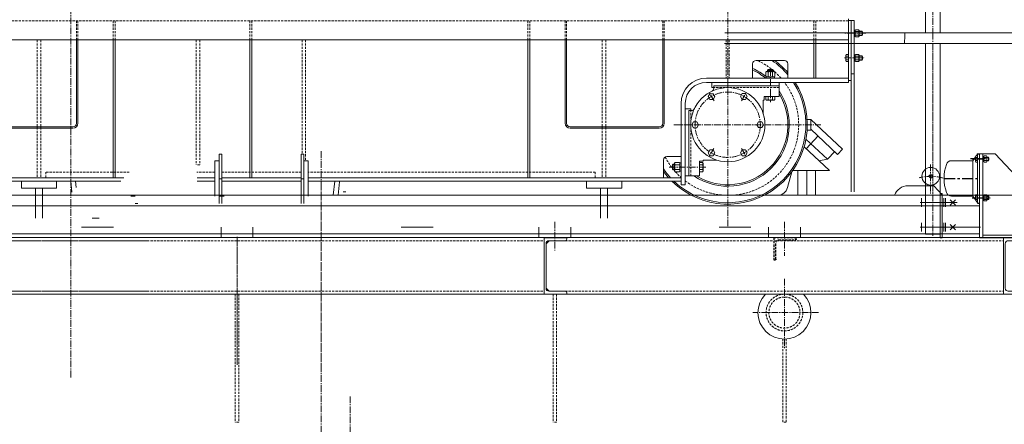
# Model space of a CAD drawing. Header units: millimetres. Extents: x 452087 to 582075, y 10891 to 81641.
# Tile 304 of 311: x 558216 to 561004, y 64774 to 65920. Entities that reach past the tile are written whole.
import ezdxf

# ---------------------------------------------------------------- set-up
doc = ezdxf.new("R2010")
doc.units = ezdxf.units.MM
for name, pattern in [('CENTER', [50.8, 31.75, -6.35, 6.35, -6.35]), ('CENTER2', [28.575, 19.05, -3.175, 3.175, -3.175]), ('HIDDEN', [9.525, 6.35, -3.175])]:
    doc.linetypes.add(name, pattern=pattern)
doc.layers.get('Defpoints').update_dxf_attribs({"color": 8})
for name, color, linetype in [('Bord', 1, 'Continuous'), ('Cen', 5, 'CENTER'), ('Hide', 2, 'HIDDEN'), ('Textb', 6, 'Continuous'), ('ОЗиМ Оси', 4, 'CENTER2'), ('ОЗИМ_Выноски', 2, 'Continuous')]:
    doc.layers.add(name, color=color, linetype=linetype)
for name, color, linetype, lineweight in [('DIM', 7, 'Continuous', 25), ('ОЗиМ Металл тонкий', 221, 'Continuous', 15), ('ОЗиМ Размеры', 2, 'Continuous', 35)]:
    doc.layers.add(name, color=color, linetype=linetype, lineweight=lineweight)
doc.styles.add('RomanS', font='romans.shx', dxfattribs={"width": 0.7})
doc.dimstyles.new('M200', dxfattribs={"dimscale": 200, "dimtxt": 3, "dimasz": 2, "dimexe": 1.25, "dimexo": 0.625, "dimtad": 3, "dimtoh": 1, "dimdec": 0, "dimtxsty": 'RomanS', "dimblk": 'ARCHTICK', "dimblk1": 'OBLIQUE', "dimblk2": 'ARCHTICK', "dimcen": 3, "dimclrt": 2, "dimaunit": 1, "dimadec": 4, "dimazin": 0, "dimtfac": 1, "dimtdec": 0, "dimtmove": 0, "dimatfit": 3, "dimfxl": 1, "dimtfill": 1, "dimarcsym": 0})

# ---------------------------------------------------------------- blocks, each defined once
blk = doc.blocks.new('16P')
for p, q in [((0, 160), (64, 160)), ((0, 160), (0, 0)), ((5, 16.9), (5, 143.1)), ((59, 151.6), (13.5, 151.6)), ((64, 160), (64, 156.6)), ((0, 0), (64, 0)), ((59, 8.4), (13.5, 8.4)), ((64, 0), (64, 3.4))]:
    blk.add_line(p, q)
for centre, radius, start, end in [((13.5, 143.1), 8.5, 90, 180), ((59, 156.6), 5, 270, 0), ((13.5, 16.9), 8.5, 180, 270), ((59, 3.4), 5, 0, 90)]:
    blk.add_arc(centre, radius, start, end)
blk = doc.blocks.new('kop[op')
at = {"layer": 'Bord', "ltscale": 0.02015}
for p, q in [((120.9, 59.2), (126.2, 59.2)), ((120.9, 50.8), (126.2, 50.8)), ((120.9, -50.8), (126.2, -50.8)), ((120.9, -59.2), (126.2, -59.2))]:
    blk.add_line(p, q, dxfattribs=at)
at = {"layer": 'Cen', "ltscale": 0.02015}
for p, q in [((119.6, 55), (74.8, 55)), ((85.4, -55), (130.2, -55))]:
    blk.add_line(p, q, dxfattribs=at)
at = {"layer": 'Cen'}
for p, q in [((79.1, 55), (115, 55)), ((0, 0), (100, 0)), ((79.1, -55), (115, -55)), ((79.1, -55), (115, -55))]:
    blk.add_line(p, q, dxfattribs=at)
at = {"layer": 'Textb'}
for p, q in [((95, 70), (100, 70)), ((95, -70), (100, -70))]:
    blk.add_line(p, q, dxfattribs=at)
at = {"layer": 'ОЗиМ Металл тонкий'}
for p, q in [((81, 50), (88.6, 61.2)), ((95, -70), (95, 70)), ((95, 70), (100, 70)), ((95, 70), (100, 70)), ((100, -70), (100, 70)), ((100, 69.7), (100, -168)), ((100, 69.7), (110, 69.7)), ((110, 69.7), (110, -168)), ((110, 69.7), (145, 69.7)), ((339.7, -141), (145, 69.7)), ((81, 50), (20.7, 50)), ((81, -50), (81, 50)), ((81, -50), (20.7, -50)), ((81, -50), (88.6, -61.2)), ((95, -70), (100, -70)), ((110, -161), (339.7, -161)), ((339.7, -168), (339.7, -141)), ((100, -168), (110, -168)), ((110, -168), (339.7, -168))]:
    blk.add_line(p, q, dxfattribs=at)
at = {"layer": 'ОЗиМ Металл тонкий', "ltscale": 0.02015}
for p, q in [((89.6, 63.8), (88.6, 62.1)), ((88.6, 62.1), (88.6, 47.9)), ((89.6, 59.4), (88.6, 61.1)), ((95, 63.8), (89.6, 63.8)), ((95, 59.4), (89.6, 59.4)), ((95, 46.2), (95, 63.8)), ((112.5, 62.6), (110, 62.6)), ((110, 62.6), (110, 47.4)), ((110, 55), (112.5, 55.9)), ((113.4, 63.8), (112.5, 62.2)), ((112.5, 47.4), (112.5, 62.6)), ((112.5, 47.8), (112.5, 62.2)), ((112.5, 61), (113.4, 59.4)), ((120, 63.8), (113.4, 63.8)), ((113.4, 59.4), (120, 59.4)), ((120.9, 62.2), (120, 63.8)), ((120, 59.4), (120.9, 61)), ((120.9, 47.8), (120.9, 62.2)), ((120.9, 60), (125.4, 60)), ((125.4, 60), (125.4, 50)), ((125.4, 60), (127, 58.4)), ((127, 58.4), (127, 51.6)), ((89.6, 50.6), (88.6, 48.9)), ((88.6, 47.9), (89.6, 46.2)), ((95, 50.6), (89.6, 50.6)), ((89.6, 46.2), (95, 46.2)), ((110, 54.1), (112.5, 55)), ((110, 47.4), (112.5, 47.4)), ((112.5, 49), (113.4, 50.6)), ((112.5, 47.8), (113.4, 46.2)), ((113.4, 50.6), (120, 50.6)), ((113.4, 46.2), (120, 46.2)), ((120, 50.6), (120.9, 49)), ((120, 46.2), (120.9, 47.8)), ((125.4, 50), (120.9, 50)), ((127, 51.6), (125.4, 50)), ((88.6, -47.9), (89.6, -46.2)), ((88.6, -62.1), (88.6, -47.9)), ((89.6, -50.6), (88.6, -48.9)), ((89.6, -46.2), (95, -46.2)), ((95, -50.6), (89.6, -50.6)), ((95, -46.2), (95, -63.8)), ((110, -62.6), (110, -47.4)), ((110, -47.4), (112.5, -47.4)), ((110, -54.1), (112.5, -55)), ((110, -55), (112.5, -55.9)), ((112.5, -47.8), (113.4, -46.2)), ((112.5, -47.4), (112.5, -62.6)), ((112.5, -47.8), (112.5, -62.2)), ((112.5, -49), (113.4, -50.6)), ((113.4, -46.2), (120, -46.2)), ((113.4, -50.6), (120, -50.6)), ((120, -46.2), (120.9, -47.8)), ((120, -50.6), (120.9, -49)), ((120.9, -47.8), (120.9, -62.2)), ((125.4, -50), (120.9, -50)), ((125.4, -60), (125.4, -50)), ((127, -51.6), (125.4, -50)), ((127, -58.4), (127, -51.6)), ((89.6, -59.4), (88.6, -61.1)), ((89.6, -63.8), (88.6, -62.1)), ((95, -59.4), (89.6, -59.4)), ((95, -63.8), (89.6, -63.8)), ((112.5, -62.6), (110, -62.6)), ((112.5, -61), (113.4, -59.4)), ((113.4, -63.8), (112.5, -62.2)), ((113.4, -59.4), (120, -59.4)), ((120, -63.8), (113.4, -63.8)), ((120, -59.4), (120.9, -61)), ((120.9, -62.2), (120, -63.8)), ((120.9, -60), (125.4, -60)), ((125.4, -60), (127, -58.4))]:
    blk.add_line(p, q, dxfattribs=at)
for centre, radius, start, end in [((99.1, 55), 10.5, 155.1271, 204.8829), ((123.4, 55), 10.9, 156.2914, 203.7186), ((110, 55), 10.9, 336.2914, 23.7186), ((99.1, -55), 10.5, 155.1171, 204.8729), ((123.4, -55), 10.9, 156.2814, 203.7086), ((110, -55), 10.9, 336.2814, 23.7086)]:
    blk.add_arc(centre, radius, start, end, dxfattribs=at)
at = {"layer": 'ОЗиМ Металл тонкий'}
for centre, radius, start, end in [((70.1, 83.8), 28.5, 315.3584, 330.9657), ((70.1, 83.8), 28.5, 315.3584, 330.9657), ((125, 0), 125, 161.447, 198.553), ((20.7, 35), 15, 90, 161.447), ((20.7, -35), 15, 198.553, 270), ((70.1, -83.8), 28.5, 29.0343, 44.6416)]:
    blk.add_arc(centre, radius, start, end, dxfattribs=at)
blk = doc.blocks.new('63x63x6')
for p, q in [((0, 0), (0, 63)), ((0, 63), (3.7, 63)), ((6, 60.7), (6, 13)), ((63, 0), (0, 0)), ((13, 6), (60.7, 6)), ((63, 3.7), (63, 0))]:
    blk.add_line(p, q)
for centre, radius, start, end in [((3.7, 60.7), 2.3, 0, 90), ((13, 13), 7, 180, 270), ((60.7, 3.7), 2.3, 0, 90)]:
    blk.add_arc(centre, radius, start, end)
blk = doc.blocks.new('Кран козловой 2')
at = {"layer": 'DIM', "color": 7, "lineweight": 0}
blk.add_open_spline([(443485.1, 243328.7), (443485.2, 243318.7), (443484.8, 243308.7), (443484.1, 243298.7)], degree=3, dxfattribs=at)
at = {"layer": 'Hide', "color": 7, "lineweight": 0}
for p, q in [((443325.6, 243362.7), (440391.6, 243362.7)), ((441139.6, 243362.7), (441139.6, 243308.7)), ((441143.6, 243362.7), (441143.6, 243308.7)), ((441243.6, 243362.7), (441243.6, 243308.7)), ((441249.6, 243362.7), (441249.6, 243308.7)), ((441630.6, 243362.7), (441630.6, 243308.7)), ((441636.6, 243362.7), (441636.6, 243308.7)), ((442417.6, 243362.7), (442417.6, 243308.7)), ((442423.6, 243362.7), (442423.6, 243308.7)), ((442523.6, 243362.7), (442523.6, 243308.7)), ((442527.6, 243362.7), (442527.6, 243308.7)), ((442799.6, 243362.7), (442799.6, 243308.7)), ((442803.6, 243362.7), (442803.6, 243308.7)), ((443227.6, 243308.7), (443227.6, 243362.7)), ((443233.6, 243308.7), (443233.6, 243362.7)), ((441028.6, 243308.7), (441028.6, 242918.7)), ((441038.6, 243308.7), (441038.6, 242918.7)), ((441478.6, 243308.7), (441478.6, 242954.7)), ((441488.6, 243308.7), (441488.6, 242954.7)), ((441778.6, 243308.7), (441778.6, 242985.7)), ((441788.6, 243308.7), (441788.6, 242966.7)), ((442628.6, 243308.7), (442628.6, 242918.7)), ((442638.6, 243308.7), (442638.6, 242918.7)), ((442979.6, 243308.7), (442979.6, 243200.7)), ((442987.6, 243308.7), (442987.6, 243200.7)), ((443129, 243173.7), (442944, 243173.7)), ((442879, 242923.7), (442879, 243108.7)), ((441488.6, 242954.7), (441478.6, 242954.7)), ((441288.9, 242934.7), (441052.6, 242934.7)), ((441052.6, 242918.7), (441052.6, 242934.7)), ((441531.6, 242934.7), (441480.3, 242934.7)), ((441775.6, 242934.7), (441551.6, 242934.7)), ((442608.6, 242934.7), (441795.6, 242934.7)), ((442608.6, 242934.7), (442608.6, 242918.7)), ((440718.3, 242740.3), (441344.3, 242740.3)), ((440844.3, 242740.3), (442464.3, 242740.3)), ((442523.3, 242740.3), (443764.3, 242740.3)), ((440718.3, 242597.1), (441344.3, 242597.1)), ((440844.3, 242597.1), (442464.3, 242597.1)), ((441589.3, 242588.7), (441589.3, 242226.7)), ((441599.3, 242588.7), (441599.3, 242226.7)), ((442489.3, 242588.7), (442489.3, 242226.7)), ((442499.3, 242588.7), (442499.3, 242226.7)), ((442523.3, 242597.1), (443764.3, 242597.1)), ((443139.3, 242461.9), (443139.3, 242226.7)), ((443149.3, 242461.9), (443149.3, 242226.7)), ((441599.3, 242226.7), (441589.3, 242226.7)), ((442499.3, 242226.7), (442489.3, 242226.7)), ((443149.3, 242226.7), (443139.3, 242226.7))]:
    blk.add_line(p, q, dxfattribs=at)
for radius in [52, 44]:
    blk.add_circle((443144.3, 242536.7), radius, dxfattribs=at)
for start, end in [(41.2999, 65.5054), (232.7961, 36.8699), (207.1734, 218.3114), (221.7207, 228.3443)]:
    blk.add_arc((442984.6, 243068.7), 200, start, end, dxfattribs=at)
at = {"layer": 'ОЗиМ Металл тонкий', "lineweight": 0}
for p, q in [((443543.3, 243756.7), (443543.3, 243328.7)), ((443585.3, 243756.7), (443585.3, 243328.7)), ((443325.6, 243188.7), (443325.6, 243368.7)), ((443341.6, 243363.7), (443325.6, 243363.7)), ((443333.6, 243363.7), (443333.6, 242878.7)), ((443341.6, 243363.7), (443341.6, 242878.7)), ((442975.1, 243328.7), (445584.3, 243328.7)), ((443344.6, 243336.8), (443341.6, 243336.8)), ((443341.6, 243327.7), (443344.6, 243328.8)), ((443341.6, 243326.6), (443344.6, 243327.7)), ((443345.7, 243337.7), (443344.6, 243335.8)), ((443344.6, 243318.6), (443344.6, 243336.8)), ((443344.6, 243319.6), (443344.6, 243335.8)), ((443344.6, 243334.5), (443345.7, 243332.7)), ((443354.4, 243337.7), (443345.7, 243337.7)), ((443345.7, 243332.7), (443354.4, 243332.7)), ((443355.4, 243335.8), (443354.4, 243337.7)), ((443354.4, 243332.7), (443355.4, 243334.5)), ((443355.4, 243319.6), (443355.4, 243335.8)), ((443355.4, 243333.7), (443364, 243333.7)), ((443355.4, 243332.8), (443365, 243332.8)), ((443364, 243333.7), (443365.6, 243332.1)), ((443364, 243333.7), (443364, 243321.7)), ((443365.6, 243332.1), (443365.6, 243323.3)), ((443325.6, 243308.7), (440391.6, 243308.7)), ((441139.6, 243308.7), (441139.6, 243072.7)), ((441143.6, 243308.7), (441143.6, 243072.7)), ((441243.6, 243308.7), (441243.6, 242918.7)), ((441249.6, 243308.7), (441249.6, 242918.7)), ((441630.6, 243308.7), (441630.6, 242918.7)), ((441636.6, 243308.7), (441636.6, 242918.7)), ((442417.6, 243308.7), (442417.6, 242918.7)), ((442423.6, 243308.7), (442423.6, 242918.7)), ((442523.6, 243308.7), (442523.6, 243072.7)), ((442527.6, 243308.7), (442527.6, 243072.7)), ((442799.6, 243308.7), (442799.6, 243072.7)), ((442803.6, 243308.7), (442803.6, 243072.7)), ((445584.3, 243298.7), (442974.1, 243298.7)), ((443227.6, 243200.7), (443227.6, 243308.7)), ((443233.6, 243200.7), (443233.6, 243308.7)), ((443341.6, 243318.6), (443344.6, 243318.6)), ((443344.6, 243320.9), (443345.7, 243322.7)), ((443344.6, 243319.6), (443345.7, 243317.8)), ((443345.7, 243322.7), (443354.4, 243322.7)), ((443345.7, 243317.8), (443354.4, 243317.8)), ((443354.4, 243322.7), (443355.4, 243320.9)), ((443354.4, 243317.8), (443355.4, 243319.6)), ((443355.4, 243322.7), (443365, 243322.7)), ((443364, 243321.7), (443355.4, 243321.7)), ((443365.6, 243323.3), (443364, 243321.7)), ((443543.3, 243298.7), (443543.3, 242758.7)), ((443585.3, 243298.7), (443585.3, 242748.7)), ((443064, 243250.7), (443144, 243250.7)), ((443319.2, 243267.7), (443318.1, 243265.8)), ((443318.1, 243265.8), (443318.1, 243249.7)), ((443319.2, 243262.7), (443318.1, 243264.6)), ((443319.2, 243252.7), (443318.1, 243250.8)), ((443318.1, 243249.7), (443319.2, 243247.8)), ((443325.6, 243267.7), (443319.2, 243267.7)), ((443325.6, 243262.7), (443319.2, 243262.7)), ((443325.6, 243252.7), (443319.2, 243252.7)), ((443319.2, 243247.8), (443325.6, 243247.8)), ((443344.6, 243266.8), (443341.6, 243266.8)), ((443341.6, 243257.7), (443344.6, 243258.8)), ((443341.6, 243256.6), (443344.6, 243257.7)), ((443341.6, 243248.6), (443344.6, 243248.6)), ((443345.7, 243267.7), (443344.6, 243265.8)), ((443344.6, 243248.6), (443344.6, 243266.8)), ((443344.6, 243249.6), (443344.6, 243265.8)), ((443344.6, 243264.5), (443345.7, 243262.7)), ((443344.6, 243250.9), (443345.7, 243252.7)), ((443344.6, 243249.6), (443345.7, 243247.8)), ((443354.4, 243267.7), (443345.7, 243267.7)), ((443345.7, 243262.7), (443354.4, 243262.7)), ((443345.7, 243252.7), (443354.4, 243252.7)), ((443345.7, 243247.8), (443354.4, 243247.8)), ((443355.4, 243265.8), (443354.4, 243267.7)), ((443354.4, 243262.7), (443355.4, 243264.5)), ((443354.4, 243252.7), (443355.4, 243250.9)), ((443354.4, 243247.8), (443355.4, 243249.6)), ((443355.4, 243249.6), (443355.4, 243265.8)), ((443355.4, 243263.7), (443364, 243263.7)), ((443355.4, 243262.8), (443365, 243262.8)), ((443355.4, 243252.7), (443365, 243252.7)), ((443364, 243251.7), (443355.4, 243251.7)), ((443364, 243263.7), (443365.6, 243262.1)), ((443364, 243263.7), (443364, 243251.7)), ((443365.6, 243253.3), (443364, 243251.7)), ((443365.6, 243262.1), (443365.6, 243253.3)), ((443054, 243200.7), (443054, 243240.7)), ((443091.3, 243217.7), (443093.6, 243219)), ((443091.3, 243205.5), (443091.3, 243217.7)), ((443093.6, 243219), (443115.2, 243219)), ((443097.8, 243217.7), (443095.5, 243219)), ((443098.4, 243224.7), (443096.4, 243222.7)), ((443096.4, 243222.7), (443096.4, 243219)), ((443112.4, 243222.7), (443096.4, 243222.7)), ((443097.8, 243205.5), (443097.8, 243217.7)), ((443110.4, 243224.7), (443098.4, 243224.7)), ((443112.4, 243222.7), (443110.4, 243224.7)), ((443110.9, 243217.7), (443113.2, 243219)), ((443110.9, 243205.5), (443110.9, 243217.7)), ((443112.4, 243219), (443112.4, 243222.7)), ((443115.2, 243219), (443117.5, 243217.7)), ((443117.5, 243217.7), (443117.5, 243205.5)), ((443154, 243200.7), (443154, 243240.7)), ((443325.6, 243200.7), (442923.6, 243200.7)), ((442923.6, 243188.7), (443325.6, 243188.7)), ((442939, 243188.7), (442939, 243173.7)), ((443093.6, 243204.2), (443091.3, 243205.5)), ((443092.7, 243204.2), (443116, 243204.2)), ((443092.7, 243200.7), (443092.7, 243204.2)), ((443093.6, 243204.2), (443115.2, 243204.2)), ((443095.5, 243204.2), (443097.8, 243205.5)), ((443104.4, 243200.7), (443103.1, 243204.2)), ((443105.6, 243200.7), (443104.4, 243204.2)), ((443113.2, 243204.2), (443110.9, 243205.5)), ((443117.5, 243205.5), (443115.2, 243204.2)), ((443116, 243204.2), (443116, 243200.7)), ((443129, 243188.7), (443129, 243148.7)), ((443333.6, 243193.7), (443325.6, 243193.7)), ((443333.6, 243193.7), (443325.6, 243193.7)), ((443341.6, 243212.7), (443333.6, 243212.7)), ((442939, 243173.7), (442944, 243173.7)), ((442944, 243178.7), (442944, 243172.3)), ((442944, 243178.7), (443129, 243178.7)), ((443087, 243138.7), (443084, 243138.7)), ((443084, 243100.7), (443084, 243138.7)), ((443087, 243138.7), (443087, 243148.7)), ((443129, 243148.7), (443087, 243148.7)), ((443091.3, 243140.2), (443091.3, 243148.7)), ((443093.8, 243138.7), (443091.3, 243140.2)), ((443115, 243138.7), (443093.8, 243138.7)), ((443097.8, 243140.2), (443095.3, 243138.7)), ((443097.8, 243148.7), (443097.8, 243140.2)), ((443110.9, 243148.7), (443110.9, 243140.2)), ((443110.9, 243140.2), (443113.4, 243138.7)), ((443117.5, 243140.2), (443115, 243138.7)), ((443117.5, 243148.7), (443117.5, 243140.2)), ((442851.6, 243128.7), (442851.6, 242898.7)), ((442863.6, 243128.7), (442863.6, 242898.7)), ((442864, 243113.7), (442879, 243113.7)), ((442874, 242923.7), (442874, 243108.7)), ((442874, 243108.7), (442880.4, 243108.7)), ((442879, 243113.7), (442879, 243108.7)), ((443218.6, 243083.7), (443208.5, 243083.7)), ((443218.6, 243083.7), (443308.6, 242999.4)), ((443218.6, 243053.7), (443218.6, 243083.7)), ((441129.6, 243062.7), (440877.6, 243062.7)), ((441129.6, 243058.7), (440877.6, 243058.7)), ((442789.6, 243062.7), (442537.6, 243062.7)), ((442789.6, 243058.7), (442537.6, 243058.7)), ((443208.5, 243053.7), (443211.6, 243053.7)), ((443216.8, 243068.7), (443209, 243068.7)), ((443218.6, 243053.7), (443211.6, 243053.7)), ((443218.6, 243056.3), (443294.9, 242984.8)), ((443205.3, 243028.2), (443266.3, 242971.1)), ((443205.5, 243000.6), (443239.4, 243036.8)), ((443200, 243005.8), (443271.6, 242938.7)), ((443266.3, 242971.1), (443286.5, 242992.7)), ((443308.6, 242999.4), (443294.9, 242984.8)), ((441531.6, 242966.7), (441543.6, 242966.7)), ((441531.6, 242966.7), (441531.6, 242866.7)), ((441543.6, 242985.7), (441551.6, 242985.7)), ((441543.6, 242985.7), (441543.6, 242845.7)), ((441551.6, 242985.7), (441551.6, 242845.7)), ((441775.6, 242985.7), (441783.6, 242985.7)), ((441775.6, 242985.7), (441775.6, 242845.7)), ((441783.6, 242985.7), (441783.6, 242845.7)), ((441783.6, 242966.7), (441795.6, 242966.7)), ((441795.6, 242966.7), (441795.6, 242866.7)), ((442801.6, 242918.7), (442801.6, 242968.7)), ((442851.6, 242978.7), (442811.6, 242978.7)), ((442904, 242923.7), (442904, 242965.7)), ((442914, 242965.7), (442904, 242965.7)), ((442914, 242965.7), (442914, 242968.7)), ((442914, 242968.7), (442952, 242968.7)), ((443241.7, 242966.8), (443266.3, 242971.1)), ((442801.6, 242918.7), (442801.6, 242958.7)), ((442827.6, 242954.7), (442829.6, 242956.7)), ((442827.6, 242942.7), (442827.6, 242954.7)), ((442829.6, 242940.7), (442827.6, 242942.7)), ((442833.3, 242955.6), (442828.5, 242955.6)), ((442833.3, 242941.8), (442828.5, 242941.8)), ((442829.6, 242956.7), (442833.3, 242956.7)), ((442829.6, 242940.7), (442829.6, 242956.7)), ((442833.3, 242940.7), (442829.6, 242940.7)), ((442834.7, 242961.8), (442833.3, 242959.5)), ((442833.3, 242959.5), (442833.3, 242937.9)), ((442834.7, 242955.3), (442833.3, 242957.6)), ((442834.7, 242942.2), (442833.3, 242939.9)), ((442833.3, 242937.9), (442834.7, 242935.6)), ((442846.8, 242961.8), (442834.7, 242961.8)), ((442846.8, 242955.3), (442834.7, 242955.3)), ((442846.8, 242942.2), (442834.7, 242942.2)), ((442834.7, 242935.6), (442846.8, 242935.6)), ((442848.1, 242959.5), (442846.8, 242961.8)), ((442848.1, 242957.6), (442846.8, 242955.3)), ((442848.1, 242939.9), (442846.8, 242942.2)), ((442846.8, 242935.6), (442848.1, 242937.9)), ((442848.1, 242960.4), (442848.1, 242937.1)), ((442851.6, 242960.4), (442848.1, 242960.4)), ((442848.1, 242959.5), (442848.1, 242937.9)), ((442851.6, 242950), (442848.1, 242948.7)), ((442851.6, 242948.7), (442848.1, 242947.4)), ((442848.1, 242937.1), (442851.6, 242937.1)), ((442912.5, 242961.8), (442904, 242961.8)), ((442904, 242955.3), (442912.5, 242955.3)), ((442904, 242942.2), (442912.5, 242942.2)), ((442904, 242935.6), (442912.5, 242935.6)), ((442914, 242959.3), (442912.5, 242961.8)), ((442912.5, 242955.3), (442914, 242957.8)), ((442912.5, 242942.2), (442914, 242939.7)), ((442912.5, 242935.6), (442914, 242938.1)), ((442914, 242938.1), (442914, 242959.3)), ((443165.9, 242938.7), (443271.6, 242938.7)), ((443182.5, 242938.7), (443182.5, 242868.7)), ((443207.5, 242938.7), (443207.5, 242868.7)), ((443232.5, 242938.7), (443232.5, 242868.7)), ((441274.1, 242918.7), (440815.6, 242918.7)), ((441264.9, 242908.7), (440815.6, 242908.7)), ((440983.6, 242908.7), (440983.6, 242888.7)), ((441083.6, 242908.7), (441083.6, 242888.7)), ((441123.8, 242908.7), (441126.3, 242877.3)), ((441137.4, 242908.7), (441138.8, 242890.8)), ((441531.6, 242908.7), (441481.3, 242908.7)), ((441531.6, 242918.7), (441481.6, 242918.7)), ((441543.6, 242915.7), (441551.6, 242915.7)), ((441775.6, 242918.7), (441551.6, 242918.7)), ((441775.6, 242908.7), (441551.6, 242908.7)), ((441775.6, 242915.7), (441783.6, 242915.7)), ((442850.3, 242918.7), (441795.6, 242918.7)), ((442851.6, 242908.7), (441795.6, 242908.7)), ((441870.8, 242908.7), (441866.8, 242868.7)), ((442583.6, 242908.7), (442583.6, 242888.7)), ((442683.6, 242908.7), (442683.6, 242888.7)), ((442904, 242923.7), (442864, 242923.7)), ((443164.9, 242934.9), (443153, 242890.9)), ((441083.6, 242888.7), (440983.6, 242888.7)), ((441023.6, 242888.7), (441023.6, 242803.7)), ((441043.6, 242888.7), (441043.6, 242803.7)), ((441884.3, 242907.3), (441880.3, 242868.7)), ((442683.6, 242888.7), (442583.6, 242888.7)), ((442683.6, 242888.7), (442583.6, 242888.7)), ((442623.6, 242888.7), (442623.6, 242803.7)), ((442643.6, 242888.7), (442643.6, 242803.7)), ((442851.6, 242898.7), (442863.6, 242898.7)), ((443494, 242895.7), (443567.3, 242895.7)), ((443550.1, 242895.7), (443550.1, 242898.8)), ((443566.1, 242898.9), (443566.1, 242895.7)), ((443591.6, 242868.7), (443567.3, 242895.7)), ((444811, 242868.7), (440720.6, 242868.7)), ((441293.8, 242866.7), (441305.8, 242866.7)), ((441545.8, 242866.7), (441557.8, 242866.7)), ((441647.8, 242868.7), (441793.2, 242868.7)), ((441902.4, 242878.7), (441894.4, 242878.7)), ((443532.7, 242861), (443532.7, 242836.4)), ((443585.3, 242873.7), (443591.3, 242873.7)), ((443585.3, 242873.7), (443591.3, 242873.7)), ((443591.3, 242873.7), (443591.3, 242748.7)), ((443596, 242861), (443596, 242836.4)), ((443600.2, 242861), (443600.2, 242836.4)), ((443628.8, 242841.2), (443613.9, 242856.2)), ((443628.8, 242856.2), (443613.9, 242841.2)), ((443696.3, 242838.7), (438419.4, 242838.7)), ((441305.8, 242845.7), (441313.8, 242845.7)), ((443592.5, 242848.7), (443528.4, 242848.7)), ((443532.7, 242848.7), (443633.4, 242848.7)), ((443536.2, 242848.7), (443600.2, 242848.7)), ((441204.3, 242803.7), (441184.3, 242803.7)), ((441244.3, 242778.7), (441154.3, 242778.7)), ((441549.3, 242778.7), (441549.3, 242748.7)), ((441639.3, 242778.7), (441639.3, 242748.7)), ((442149.3, 242778.7), (442059.3, 242778.7)), ((442449.3, 242778.7), (442449.3, 242748.7)), ((442539.3, 242778.7), (442539.3, 242748.7)), ((443049.3, 242778.7), (442959.3, 242778.7)), ((443099.3, 242778.7), (443099.3, 242748.7)), ((443189.3, 242778.7), (443189.3, 242748.7)), ((443596, 242778.7), (443528.4, 242778.7)), ((443532.7, 242791), (443532.7, 242766.4)), ((443537.7, 242778.7), (443632.8, 242778.7)), ((443596, 242791), (443596, 242766.4)), ((443600.2, 242791), (443600.2, 242766.4)), ((443699.3, 242778.7), (443609.3, 242778.7)), ((443628.8, 242786.2), (443613.9, 242771.2)), ((443628.8, 242771.2), (443613.9, 242786.2)), ((443696.3, 242759.7), (438419.4, 242759.7)), ((445314.3, 242748.7), (438419.4, 242749.9)), ((443585.3, 242758.7), (443543.3, 242758.7)), ((443585.3, 242748.7), (443591.3, 242748.7)), ((442469.3, 242731.8), (442477.8, 242740.3)), ((442477.8, 242597.1), (442469.3, 242605.6)), ((441344.3, 242588.7), (438419.4, 242588.7)), ((445369.3, 242588.7), (440844.3, 242588.7))]:
    blk.add_line(p, q, dxfattribs=at)
at = {"layer": 'ОЗиМ Металл тонкий', "lineweight": 0, "ltscale": 0.0248}
for p, q in [((443097.4, 243219), (443097.4, 243223.8)), ((443111.3, 243219), (443111.3, 243223.8))]:
    blk.add_line(p, q, dxfattribs=at)
at = {"layer": 'ОЗиМ Металл тонкий', "lineweight": 0}
for points in [[(442942.2, 243140.1), (442947, 243148.3), (442942.2, 243156.6), (442932.7, 243156.6), (442928, 243148.3), (442932.7, 243140.1)], [(443024.7, 243140.3), (443034.2, 243140.3), (443039, 243148.5), (443034.2, 243156.7), (443024.7, 243156.7), (443020, 243148.5)], [(442901.1, 243068.6), (442896.3, 243076.8), (442886.8, 243076.8), (442882.1, 243068.6), (442886.8, 243060.3), (442896.3, 243060.3)], [(443066.1, 243068.8), (443070.9, 243060.6), (443080.4, 243060.6), (443085.1, 243068.8), (443080.4, 243077.1), (443070.9, 243077.1)], [(442942.4, 242997.2), (442932.9, 242997.2), (442928.2, 242988.9), (442932.9, 242980.7), (442942.4, 242980.7), (442947.2, 242988.9)], [(443025, 242997.3), (443020.2, 242989.1), (443025, 242980.8), (443034.5, 242980.8), (443039.2, 242989.1), (443034.5, 242997.3)]]:
    blk.add_lwpolyline(points, close=True, dxfattribs=at)
for centre, radius in [((442984, 243068.7), 105), ((443558.5, 242922.6), 25), ((443558.4, 242922.6), 5)]:
    blk.add_circle(centre, radius, dxfattribs=at)
for centre, radius, start, end in [((443356.7, 243327.7), 12.1, 155.7659, 204.2341), ((443343.3, 243327.7), 12.1, 335.7659, 24.2341), ((443064, 243240.7), 10, 90, 180), ((442984, 243068.7), 221, 39.7151, 55.4397), ((442984, 243068.7), 225, 40.9261, 53.9875), ((443144, 243240.7), 10, 0, 90), ((443330, 243257.7), 11.8, 155.1221, 204.8779), ((443356.7, 243257.7), 12.1, 155.7659, 204.2341), ((443343.3, 243257.7), 12.1, 335.7659, 24.2341), ((442984, 243068.7), 174, 51.145, 66.278), ((442984, 243068.7), 170, 50.9386, 65.6843), ((443104.4, 243202.2), 16.8, 67.0791, 112.9209), ((442984, 243068.7), 225, 225.3254, 32.231), ((442984, 243068.7), 221, 226.3842, 32.8872), ((442923.6, 243128.7), 72, 90, 180), ((442923.6, 243128.7), 60, 90, 180), ((443104.4, 243221), 16.8, 247.0791, 292.9209), ((442984, 243068.7), 174, 236.4427, 33.5573), ((442934, 243172.3), 10, 295.7715, 0), ((442984, 243068.7), 170, 238.533, 31.467), ((443104.4, 243154.3), 15.6, 245.1221, 294.8779), ((442880.4, 243118.7), 10, 270, 334.2285), ((441129.6, 243072.7), 10, 270, 0), ((441129.6, 243072.7), 14, 270, 0), ((442537.6, 243072.7), 14, 180, 270), ((442537.6, 243072.7), 10, 180, 270), ((442789.6, 243072.7), 10, 270, 0), ((442789.6, 243072.7), 14, 270, 0), ((442811.6, 242968.7), 10, 90, 180), ((442984, 243068.7), 221, 214.3995, 222.7447), ((442984, 243068.7), 225, 215.8601, 221.8103), ((442850.1, 242948.7), 16.8, 157.0791, 202.9209), ((442831.3, 242948.7), 16.8, 337.0791, 22.9209), ((442898.4, 242948.7), 15.6, 335.1221, 24.8779), ((443124, 242898.7), 30, 270, 344.8712), ((443494, 242855.7), 40, 90, 161.0128), ((443144.3, 242536.7), 75, 136.1054, 43.8946)]:
    blk.add_arc(centre, radius, start, end, dxfattribs=at)
at = {"layer": 'ОЗиМ Оси', "color": 7, "lineweight": 0}
for p, q in [((441123.6, 242353.2), (441123.6, 244176.4)), ((443564.3, 243827.7), (443564.3, 243328.7)), ((442983.6, 243685.9), (442983.6, 242777.6)), ((443375.1, 243327.7), (443315.3, 243327.7)), ((443564.3, 243328.7), (443564.3, 242753.6)), ((443564.3, 243298.7), (443564.3, 242848.7)), ((443314.4, 243257.7), (443371.9, 243257.7)), ((443104.4, 243226.2), (443104.4, 243132.5)), ((442944.9, 243135.9), (442931, 243159.4)), ((443022.5, 243135.9), (443035.9, 243159.6)), ((442830.9, 243068.7), (443247, 243068.7)), ((441832.1, 242993.9), (441832.1, 242385.6)), ((442944.7, 243001.5), (442931.3, 242977.9)), ((443022.3, 243001.5), (443036.1, 242978)), ((442921.5, 242948.7), (442817.9, 242948.7)), ((443558.3, 242956.2), (443558.3, 242868.7)), ((441832.1, 242902.1), (441832.1, 242162.9)), ((442494.3, 242793.9), (442494.3, 242712.5)), ((443144.3, 242793.9), (443144.3, 242697.2)), ((441594.3, 242750.7), (441594.3, 242388.9)), ((441594.3, 242748.9), (441594.3, 242388.9)), ((443144.3, 242632), (443144.3, 242436)), ((443240.9, 242536.7), (443054.8, 242536.7)), ((441914.3, 242299.4), (441914.3, 240793.3))]:
    blk.add_line(p, q, dxfattribs=at)
blk.add_circle((442983.6, 243068.7), 92.5, dxfattribs=at)
blk.add_arc((443558.6, 242797.6), 125, 73.5299, 105.1178, dxfattribs=at)
at = {"layer": 'Hide', "color": 7, "lineweight": 0, "xscale": -1, "rotation": 180}
blk.add_blockref('63x63x6', (443114.3, 242748.7), dxfattribs=at)
at = {"layer": 'ОЗиМ Металл тонкий', "lineweight": 0}
blk.add_blockref('kop[op', (443596.3, 242916.7), dxfattribs=at)
at = {"layer": 'ОЗиМ Металл тонкий', "lineweight": 0, "xscale": -1, "rotation": 180}
for p in [(442464.3, 242748.7), (443764.3, 242748.7)]:
    blk.add_blockref('16P', p, dxfattribs=at)
blk = doc.blocks.new('_ArchTick')
at = {"color": 0, "linetype": 'ByBlock', "const_width": 0.15}
blk.add_lwpolyline([(-0.5, -0.5), (0.5, 0.5)], dxfattribs=at)
blk = doc.blocks.new('*D700')
at = {"layer": 'Defpoints', "color": 0, "transparency": 16777216}
for p in [(562231, 67648.7, 0), (562231, 65263.1, 0), (555731, 64145.7, 0)]:
    blk.add_point(p, dxfattribs=at)
at = {"layer": 'ОЗиМ Размеры', "color": 0, "lineweight": -2, "transparency": 16777216}
for p, q in [((555731, 64208.2, 0), (555731, 67773.7, 0)), ((562231, 65325.6, 0), (562231, 67773.7, 0)), ((555731, 67648.7, 0), (562231, 67648.7, 0))]:
    blk.add_line(p, q, dxfattribs=at)
at = {"layer": 'ОЗиМ Размеры', "color": 0, "lineweight": -2, "transparency": 16777216, "xscale": 200, "yscale": 200, "zscale": 200, "rotation": 180}
blk.add_blockref('_ArchTick', (555731, 67648.7, 0), dxfattribs=at)
at = {"layer": 'ОЗиМ Размеры', "color": 0, "lineweight": -2, "transparency": 16777216, "xscale": 200, "yscale": 200, "zscale": 200}
blk.add_blockref('_ArchTick', (562231, 67648.7, 0), dxfattribs=at)
at = {"layer": 'ОЗиМ Размеры', "color": 2, "transparency": 16777216, "insert": (558981, 67861.2, 0), "char_height": 300, "attachment_point": 5, "style": 'RomanS', "bg_fill": 3, "box_fill_scale": 1.1, "bg_fill_color": 256, "bg_fill_true_color": 13158600, "bg_fill_transparency": 0}
blk.add_mtext('Lк=6500', dxfattribs=at)
blk = doc.blocks.new('_Oblique')
at = {"color": 0, "linetype": 'ByBlock', "lineweight": -2}
blk.add_line((-0.5, -0.5), (0.5, 0.5), dxfattribs=at)

msp = doc.modelspace()

# ---------------------------------------------------------------- block references
at = {"layer": 'ОЗИМ_Выноски'}
msp.add_blockref('Кран козловой 2', (117236.7, -177446.4, 0), dxfattribs=at)

# ---------------------------------------------------------------- next in the draw order: dimensions: what is measured, and where the dimension line sits
at = {"layer": 'ОЗиМ Размеры', "color": 0}
dim = msp.add_linear_dim(base=(562231, 67648.7, 0), p1=(555731, 64145.7, 0), p2=(562231, 65263.1, 0), dimstyle='M200', override={"dimscale": 100, "dimpost": 'Lк=<>'}, dxfattribs=at)
dim.commit()
dim.dimension.update_dxf_attribs({"geometry": '*D700', "text_midpoint": (558981, 67861.2, 0)})

doc.saveas('drawing.dxf')
